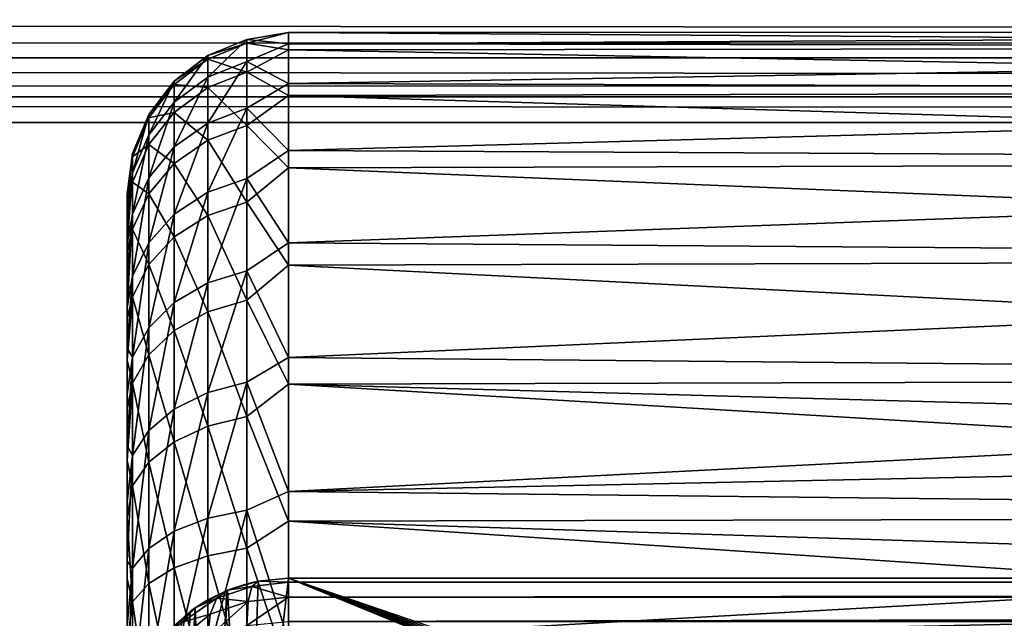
# Model space of a CAD drawing. Header units: millimetres. Extents: x -43.6 to 43.6, y -43.6 to 43.6.
# Tile 295 of 350: x -9.2 to -7.6, y 36.1 to 37. Entities that reach past the tile are written whole.
import ezdxf

# ---------------------------------------------------------------- set-up
doc = ezdxf.new("R2010")
doc.units = ezdxf.units.MM
doc.header["$LTSCALE"] = 65.185185
for name, color, linetype in [('213', 7, 'CONTINUOUS'), ('215', 7, 'CONTINUOUS'), ('305', 7, 'CONTINUOUS'), ('358', 7, 'CONTINUOUS'), ('361', 7, 'CONTINUOUS'), ('42', 7, 'CONTINUOUS'), ('46', 7, 'CONTINUOUS'), ('54', 7, 'CONTINUOUS'), ('59', 7, 'CONTINUOUS'), ('79', 7, 'CONTINUOUS')]:
    doc.layers.add(name, color=color, linetype=linetype)

msp = doc.modelspace()

# ---------------------------------------------------------------- linework, layer by layer
at = {"layer": '213', "linetype": 'CONTINUOUS'}
for points in [[(-8.8147, 36.1455, 4.2488), (-8.8147, 35.604, -11.2574), (-8.8446, 36.1354, 4.2491), (-8.8147, 36.1455, 4.2488)], [(-8.75, 36.154, 4.2485), (-8.75, 35.6125, -11.2577), (-8.8147, 35.604, -11.2574), (-8.75, 36.154, 4.2485)], [(-8.75, 36.154, 4.2485), (-8.8147, 35.604, -11.2574), (-8.797, 36.1495, 4.2486), (-8.75, 36.154, 4.2485)], [(-8.797, 36.1495, 4.2486), (-8.8147, 35.604, -11.2574), (-8.8147, 36.1455, 4.2488), (-8.797, 36.1495, 4.2486)], [(-8.8147, 35.604, -11.2574), (-8.8751, 35.579, -11.2565), (-8.8446, 36.1354, 4.2491), (-8.8147, 35.604, -11.2574)], [(-8.8446, 36.1354, 4.2491), (-8.8751, 35.579, -11.2565), (-8.8456, 36.135, 4.2491), (-8.8446, 36.1354, 4.2491)], [(-8.8456, 36.135, 4.2491), (-8.8751, 35.579, -11.2565), (-8.875, 36.1205, 4.2497), (-8.8456, 36.135, 4.2491)], [(-8.875, 36.1205, 4.2497), (-8.8751, 35.579, -11.2565), (-8.8947, 36.1079, 4.2501), (-8.875, 36.1205, 4.2497)], [(-8.8751, 35.579, -11.2565), (-8.9269, 35.5392, -11.2552), (-8.8947, 36.1079, 4.2501), (-8.8751, 35.579, -11.2565)], [(-8.8947, 36.1079, 4.2501), (-8.9269, 35.5392, -11.2552), (-8.9022, 36.1024, 4.2503), (-8.8947, 36.1079, 4.2501)], [(-8.9022, 36.1024, 4.2503), (-8.9269, 35.5392, -11.2552), (-8.9268, 36.0808, 4.251), (-8.9022, 36.1024, 4.2503)]]:
    msp.add_3dface(points, dxfattribs=at)
at = {"layer": '215', "linetype": 'CONTINUOUS'}
for points in [[(-8.75, 36.9821, -12.7477), (-8.75, 36.9998, -13.0055), (-8.8147, 36.9889, -12.8911), (-8.75, 36.9821, -12.7477)], [(-8.75, 36.9998, -13.0055), (-8.75, 36.9729, -13.2626), (-8.8147, 36.9834, -13.1338), (-8.75, 36.9998, -13.0055)], [(-8.75, 36.9998, -13.0055), (-8.8147, 36.9834, -13.1338), (-8.8147, 36.9889, -12.8911), (-8.75, 36.9998, -13.0055)], [(-8.8751, 36.964, -12.8925), (-8.8751, 36.9306, -12.6562), (-8.8147, 36.9889, -12.8911), (-8.8751, 36.964, -12.8925)], [(-8.8147, 36.9834, -13.1338), (-8.8751, 36.964, -12.8925), (-8.8147, 36.9889, -12.8911), (-8.8147, 36.9834, -13.1338)], [(-8.8147, 36.9889, -12.8911), (-8.8751, 36.9306, -12.6562), (-8.8147, 36.955, -12.6507), (-8.8147, 36.9889, -12.8911)], [(-8.8751, 36.9585, -13.1312), (-8.8751, 36.964, -12.8925), (-8.8147, 36.9834, -13.1338), (-8.8751, 36.9585, -13.1312)], [(-8.8147, 36.9385, -13.3724), (-8.8751, 36.9585, -13.1312), (-8.8147, 36.9834, -13.1338), (-8.8147, 36.9385, -13.3724)], [(-8.75, 36.9821, -12.7477), (-8.8147, 36.9889, -12.8911), (-8.8147, 36.955, -12.6507), (-8.75, 36.9821, -12.7477)], [(-8.75, 36.9729, -13.2626), (-8.8147, 36.9385, -13.3724), (-8.8147, 36.9834, -13.1338), (-8.75, 36.9729, -13.2626)], [(-8.75, 36.9205, -12.4966), (-8.75, 36.9821, -12.7477), (-8.8147, 36.955, -12.6507), (-8.75, 36.9205, -12.4966)], [(-8.75, 36.9729, -13.2626), (-8.75, 36.9022, -13.5112), (-8.8147, 36.9385, -13.3724), (-8.75, 36.9729, -13.2626)], [(-8.9269, 36.9242, -12.8949), (-8.9269, 36.8918, -12.6649), (-8.8751, 36.964, -12.8925), (-8.9269, 36.9242, -12.8949)], [(-8.8751, 36.9585, -13.1312), (-8.9269, 36.9242, -12.8949), (-8.8751, 36.964, -12.8925), (-8.8751, 36.9585, -13.1312)], [(-8.8751, 36.964, -12.8925), (-8.9269, 36.8918, -12.6649), (-8.8751, 36.9306, -12.6562), (-8.8751, 36.964, -12.8925)], [(-8.9269, 36.9189, -13.127), (-8.9269, 36.9242, -12.8949), (-8.8751, 36.9585, -13.1312), (-8.9269, 36.9189, -13.127)], [(-8.8751, 36.9144, -13.3658), (-8.9269, 36.9189, -13.127), (-8.8751, 36.9585, -13.1312), (-8.8751, 36.9144, -13.3658)], [(-8.8751, 36.9144, -13.3658), (-8.8751, 36.9585, -13.1312), (-8.8147, 36.9385, -13.3724), (-8.8751, 36.9144, -13.3658)], [(-8.8751, 36.9306, -12.6562), (-8.8751, 36.8594, -12.4284), (-8.8147, 36.955, -12.6507), (-8.8751, 36.9306, -12.6562)], [(-8.8147, 36.955, -12.6507), (-8.8751, 36.8594, -12.4284), (-8.8147, 36.8825, -12.419), (-8.8147, 36.955, -12.6507)], [(-8.75, 36.9205, -12.4966), (-8.8147, 36.955, -12.6507), (-8.8147, 36.8825, -12.419), (-8.75, 36.9205, -12.4966)], [(-8.8147, 36.8556, -13.6005), (-8.8751, 36.9144, -13.3658), (-8.8147, 36.9385, -13.3724), (-8.8147, 36.8556, -13.6005)], [(-8.75, 36.9022, -13.5112), (-8.8147, 36.8556, -13.6005), (-8.8147, 36.9385, -13.3724), (-8.75, 36.9022, -13.5112)], [(-8.9666, 36.8725, -12.8979), (-8.9666, 36.8412, -12.6763), (-8.9269, 36.9242, -12.8949), (-8.9666, 36.8725, -12.8979)], [(-8.9269, 36.9189, -13.127), (-8.9666, 36.8725, -12.8979), (-8.9269, 36.9242, -12.8949), (-8.9269, 36.9189, -13.127)], [(-8.9269, 36.9242, -12.8949), (-8.9666, 36.8412, -12.6763), (-8.9269, 36.8918, -12.6649), (-8.9269, 36.9242, -12.8949)], [(-8.9666, 36.8674, -13.1216), (-8.9666, 36.8725, -12.8979), (-8.9269, 36.9189, -13.127), (-8.9666, 36.8674, -13.1216)], [(-8.9269, 36.876, -13.3552), (-8.9666, 36.8674, -13.1216), (-8.9269, 36.9189, -13.127), (-8.9269, 36.876, -13.3552)], [(-8.9269, 36.8918, -12.6649), (-8.9269, 36.8225, -12.4433), (-8.8751, 36.9306, -12.6562), (-8.9269, 36.8918, -12.6649)], [(-8.8751, 36.9306, -12.6562), (-8.9269, 36.8225, -12.4433), (-8.8751, 36.8594, -12.4284), (-8.8751, 36.9306, -12.6562)], [(-8.9269, 36.876, -13.3552), (-8.9269, 36.9189, -13.127), (-8.8751, 36.9144, -13.3658), (-8.9269, 36.876, -13.3552)], [(-8.75, 36.8167, -12.2599), (-8.75, 36.9205, -12.4966), (-8.8147, 36.8825, -12.419), (-8.75, 36.8167, -12.2599)], [(-8.8751, 36.8329, -13.5901), (-8.9269, 36.876, -13.3552), (-8.8751, 36.9144, -13.3658), (-8.8751, 36.8329, -13.5901)], [(-8.8751, 36.8329, -13.5901), (-8.8751, 36.9144, -13.3658), (-8.8147, 36.8556, -13.6005), (-8.8751, 36.8329, -13.5901)], [(-8.9666, 36.8412, -12.6763), (-8.9666, 36.7744, -12.4627), (-8.9269, 36.8918, -12.6649), (-8.9666, 36.8412, -12.6763)], [(-8.9269, 36.8918, -12.6649), (-8.9666, 36.7744, -12.4627), (-8.9269, 36.8225, -12.4433), (-8.9269, 36.8918, -12.6649)], [(-8.75, 36.9022, -13.5112), (-8.75, 36.7899, -13.7441), (-8.8147, 36.8556, -13.6005), (-8.75, 36.9022, -13.5112)], [(-8.9666, 36.826, -13.3416), (-8.9666, 36.8674, -13.1216), (-8.9269, 36.876, -13.3552), (-8.9666, 36.826, -13.3416)], [(-8.9269, 36.7967, -13.5735), (-8.9666, 36.826, -13.3416), (-8.9269, 36.876, -13.3552), (-8.9269, 36.7967, -13.5735)], [(-8.9269, 36.7967, -13.5735), (-8.9269, 36.876, -13.3552), (-8.8751, 36.8329, -13.5901), (-8.9269, 36.7967, -13.5735)], [(-8.8751, 36.8594, -12.4284), (-8.8751, 36.7521, -12.2151), (-8.8147, 36.8825, -12.419), (-8.8751, 36.8594, -12.4284)], [(-8.8147, 36.8825, -12.419), (-8.8751, 36.7521, -12.2151), (-8.8147, 36.7735, -12.2021), (-8.8147, 36.8825, -12.419)], [(-8.75, 36.8167, -12.2599), (-8.8147, 36.8825, -12.419), (-8.8147, 36.7735, -12.2021), (-8.75, 36.8167, -12.2599)], [(-8.9915, 36.8122, -12.9014), (-8.9915, 36.7823, -12.6896), (-8.9666, 36.8725, -12.8979), (-8.9915, 36.8122, -12.9014)], [(-8.9666, 36.8674, -13.1216), (-8.9915, 36.8122, -12.9014), (-8.9666, 36.8725, -12.8979), (-8.9666, 36.8674, -13.1216)], [(-8.9666, 36.8725, -12.8979), (-8.9915, 36.7823, -12.6896), (-8.9666, 36.8412, -12.6763), (-8.9666, 36.8725, -12.8979)], [(-8.9915, 36.8073, -13.1153), (-8.9915, 36.8122, -12.9014), (-8.9666, 36.8674, -13.1216), (-8.9915, 36.8073, -13.1153)], [(-8.9666, 36.826, -13.3416), (-8.9915, 36.8073, -13.1153), (-8.9666, 36.8674, -13.1216), (-8.9666, 36.826, -13.3416)], [(-8.9269, 36.8225, -12.4433), (-8.9269, 36.7181, -12.2358), (-8.8751, 36.8594, -12.4284), (-8.9269, 36.8225, -12.4433)], [(-8.8751, 36.8594, -12.4284), (-8.9269, 36.7181, -12.2358), (-8.8751, 36.7521, -12.2151), (-8.8751, 36.8594, -12.4284)], [(-8.8147, 36.7367, -13.8122), (-8.8751, 36.8329, -13.5901), (-8.8147, 36.8556, -13.6005), (-8.8147, 36.7367, -13.8122)], [(-8.75, 36.7899, -13.7441), (-8.8147, 36.7367, -13.8122), (-8.8147, 36.8556, -13.6005), (-8.75, 36.7899, -13.7441)], [(-8.9915, 36.7823, -12.6896), (-8.9915, 36.7184, -12.4854), (-8.9666, 36.8412, -12.6763), (-8.9915, 36.7823, -12.6896)], [(-8.9666, 36.8412, -12.6763), (-8.9915, 36.7184, -12.4854), (-8.9666, 36.7744, -12.4627), (-8.9666, 36.8412, -12.6763)], [(-8.8751, 36.716, -13.7982), (-8.9269, 36.7967, -13.5735), (-8.8751, 36.8329, -13.5901), (-8.8751, 36.716, -13.7982)], [(-8.8751, 36.716, -13.7982), (-8.8751, 36.8329, -13.5901), (-8.8147, 36.7367, -13.8122), (-8.8751, 36.716, -13.7982)], [(-9, 36.7499, -12.9943), (-9, 36.7461, -12.8798), (-8.9915, 36.8122, -12.9014), (-9, 36.7499, -12.9943)], [(-8.9915, 36.8073, -13.1153), (-9, 36.7499, -12.9943), (-8.9915, 36.8122, -12.9014), (-8.9915, 36.8073, -13.1153)], [(-9, 36.7461, -12.8798), (-9, 36.7318, -12.7662), (-8.9915, 36.8122, -12.9014), (-9, 36.7461, -12.8798)], [(-8.9915, 36.8122, -12.9014), (-9, 36.7318, -12.7662), (-8.9915, 36.7823, -12.6896), (-8.9915, 36.8122, -12.9014)], [(-8.9915, 36.7678, -13.3256), (-8.9915, 36.8073, -13.1153), (-8.9666, 36.826, -13.3416), (-8.9915, 36.7678, -13.3256)], [(-8.9666, 36.7496, -13.5519), (-8.9915, 36.7678, -13.3256), (-8.9666, 36.826, -13.3416), (-8.9666, 36.7496, -13.5519)], [(-8.9666, 36.7496, -13.5519), (-8.9666, 36.826, -13.3416), (-8.9269, 36.7967, -13.5735), (-8.9666, 36.7496, -13.5519)], [(-8.9666, 36.7744, -12.4627), (-8.9666, 36.6739, -12.2628), (-8.9269, 36.8225, -12.4433), (-8.9666, 36.7744, -12.4627)], [(-8.9269, 36.8225, -12.4433), (-8.9666, 36.6739, -12.2628), (-8.9269, 36.7181, -12.2358), (-8.9269, 36.8225, -12.4433)], [(-8.75, 36.6738, -12.0446), (-8.75, 36.8167, -12.2599), (-8.8147, 36.7735, -12.2021), (-8.75, 36.6738, -12.0446)], [(-9, 36.7432, -13.1086), (-9, 36.7499, -12.9943), (-8.9915, 36.8073, -13.1153), (-9, 36.7432, -13.1086)], [(-8.9915, 36.7678, -13.3256), (-9, 36.7432, -13.1086), (-8.9915, 36.8073, -13.1153), (-8.9915, 36.7678, -13.3256)], [(-9, 36.7318, -12.7662), (-9, 36.7072, -12.6543), (-8.9915, 36.7823, -12.6896), (-9, 36.7318, -12.7662)], [(-9, 36.7072, -12.6543), (-9, 36.6725, -12.5452), (-8.9915, 36.7823, -12.6896), (-9, 36.7072, -12.6543)], [(-8.9915, 36.7823, -12.6896), (-9, 36.6725, -12.5452), (-8.9915, 36.7184, -12.4854), (-8.9915, 36.7823, -12.6896)], [(-8.9269, 36.683, -13.776), (-8.9666, 36.7496, -13.5519), (-8.9269, 36.7967, -13.5735), (-8.9269, 36.683, -13.776)], [(-8.9269, 36.683, -13.776), (-8.9269, 36.7967, -13.5735), (-8.8751, 36.716, -13.7982), (-8.9269, 36.683, -13.776)], [(-8.75, 36.7899, -13.7441), (-8.75, 36.6394, -13.9542), (-8.8147, 36.7367, -13.8122), (-8.75, 36.7899, -13.7441)], [(-9, 36.6987, -13.3331), (-9, 36.7261, -13.2219), (-8.9915, 36.7678, -13.3256), (-9, 36.6987, -13.3331)], [(-8.9915, 36.6947, -13.5267), (-9, 36.6987, -13.3331), (-8.9915, 36.7678, -13.3256), (-8.9915, 36.6947, -13.5267)], [(-9, 36.7261, -13.2219), (-9, 36.7432, -13.1086), (-8.9915, 36.7678, -13.3256), (-9, 36.7261, -13.2219)], [(-8.9915, 36.7184, -12.4854), (-8.9915, 36.6223, -12.2943), (-8.9666, 36.7744, -12.4627), (-8.9915, 36.7184, -12.4854)], [(-8.9666, 36.7744, -12.4627), (-8.9915, 36.6223, -12.2943), (-8.9666, 36.6739, -12.2628), (-8.9666, 36.7744, -12.4627)], [(-8.9915, 36.6947, -13.5267), (-8.9915, 36.7678, -13.3256), (-8.9666, 36.7496, -13.5519), (-8.9915, 36.6947, -13.5267)], [(-8.8751, 36.7521, -12.2151), (-8.8751, 36.6117, -12.0221), (-8.8147, 36.7735, -12.2021), (-8.8751, 36.7521, -12.2151)], [(-8.8147, 36.7735, -12.2021), (-8.8751, 36.6117, -12.0221), (-8.8147, 36.6306, -12.0058), (-8.8147, 36.7735, -12.2021)], [(-8.75, 36.6738, -12.0446), (-8.8147, 36.7735, -12.2021), (-8.8147, 36.6306, -12.0058), (-8.75, 36.6738, -12.0446)], [(-8.9269, 36.7181, -12.2358), (-8.9269, 36.5815, -12.0481), (-8.8751, 36.7521, -12.2151), (-8.9269, 36.7181, -12.2358)], [(-8.8751, 36.7521, -12.2151), (-8.9269, 36.5815, -12.0481), (-8.8751, 36.6117, -12.0221), (-8.8751, 36.7521, -12.2151)], [(-8.9666, 36.64, -13.747), (-8.9915, 36.6947, -13.5267), (-8.9666, 36.7496, -13.5519), (-8.9666, 36.64, -13.747)], [(-8.9666, 36.64, -13.747), (-8.9666, 36.7496, -13.5519), (-8.9269, 36.683, -13.776), (-8.9666, 36.64, -13.747)], [(-8.8147, 36.5851, -14.0018), (-8.8751, 36.716, -13.7982), (-8.8147, 36.7367, -13.8122), (-8.8147, 36.5851, -14.0018)], [(-8.75, 36.6394, -13.9542), (-8.8147, 36.5851, -14.0018), (-8.8147, 36.7367, -13.8122), (-8.75, 36.6394, -13.9542)], [(-9, 36.6725, -12.5452), (-9, 36.6279, -12.4397), (-8.9915, 36.7184, -12.4854), (-9, 36.6725, -12.5452)], [(-9, 36.6279, -12.4397), (-9, 36.5738, -12.3387), (-8.9915, 36.7184, -12.4854), (-9, 36.6279, -12.4397)], [(-8.9915, 36.7184, -12.4854), (-9, 36.5738, -12.3387), (-8.9915, 36.6223, -12.2943), (-8.9915, 36.7184, -12.4854)], [(-8.9666, 36.6739, -12.2628), (-8.9666, 36.5422, -12.0819), (-8.9269, 36.7181, -12.2358), (-8.9666, 36.6739, -12.2628)], [(-8.9269, 36.7181, -12.2358), (-8.9666, 36.5422, -12.0819), (-8.9269, 36.5815, -12.0481), (-8.9269, 36.7181, -12.2358)], [(-8.8751, 36.5669, -13.9846), (-8.9269, 36.683, -13.776), (-8.8751, 36.716, -13.7982), (-8.8751, 36.5669, -13.9846)], [(-8.8751, 36.5669, -13.9846), (-8.8751, 36.716, -13.7982), (-8.8147, 36.5851, -14.0018), (-8.8751, 36.5669, -13.9846)], [(-9, 36.6612, -13.4413), (-9, 36.6987, -13.3331), (-8.9915, 36.6947, -13.5267), (-9, 36.6612, -13.4413)], [(-9, 36.6139, -13.5457), (-9, 36.6612, -13.4413), (-8.9915, 36.6947, -13.5267), (-9, 36.6139, -13.5457)], [(-8.9915, 36.5899, -13.7132), (-9, 36.6139, -13.5457), (-8.9915, 36.6947, -13.5267), (-8.9915, 36.5899, -13.7132)], [(-8.9915, 36.5899, -13.7132), (-8.9915, 36.6947, -13.5267), (-8.9666, 36.64, -13.747), (-8.9915, 36.5899, -13.7132)], [(-8.9269, 36.538, -13.9573), (-8.9666, 36.64, -13.747), (-8.9269, 36.683, -13.776), (-8.9269, 36.538, -13.9573)], [(-8.9269, 36.538, -13.9573), (-8.9269, 36.683, -13.776), (-8.8751, 36.5669, -13.9846), (-8.9269, 36.538, -13.9573)], [(-8.9915, 36.6223, -12.2943), (-8.9915, 36.4964, -12.1213), (-8.9666, 36.6739, -12.2628), (-8.9915, 36.6223, -12.2943)], [(-8.9666, 36.6739, -12.2628), (-8.9915, 36.4964, -12.1213), (-8.9666, 36.5422, -12.0819), (-8.9666, 36.6739, -12.2628)], [(-8.75, 36.496, -11.8569), (-8.75, 36.6738, -12.0446), (-8.8147, 36.6306, -12.0058), (-8.75, 36.496, -11.8569)], [(-8.9666, 36.5002, -13.9217), (-8.9915, 36.5899, -13.7132), (-8.9666, 36.64, -13.747), (-8.9666, 36.5002, -13.9217)], [(-8.9666, 36.5002, -13.9217), (-8.9666, 36.64, -13.747), (-8.9269, 36.538, -13.9573), (-8.9666, 36.5002, -13.9217)], [(-8.8751, 36.6117, -12.0221), (-8.8751, 36.4418, -11.8544), (-8.8147, 36.6306, -12.0058), (-8.8751, 36.6117, -12.0221)], [(-8.8147, 36.6306, -12.0058), (-8.8751, 36.4418, -11.8544), (-8.8147, 36.4579, -11.8353), (-8.8147, 36.6306, -12.0058)], [(-8.75, 36.6394, -13.9542), (-8.75, 36.455, -14.1353), (-8.8147, 36.5851, -14.0018), (-8.75, 36.6394, -13.9542)], [(-8.75, 36.496, -11.8569), (-8.8147, 36.6306, -12.0058), (-8.8147, 36.4579, -11.8353), (-8.75, 36.496, -11.8569)], [(-9, 36.5738, -12.3387), (-9, 36.5107, -12.2431), (-8.9915, 36.6223, -12.2943), (-9, 36.5738, -12.3387)], [(-8.9915, 36.6223, -12.2943), (-9, 36.5107, -12.2431), (-8.9915, 36.4964, -12.1213), (-8.9915, 36.6223, -12.2943)], [(-9, 36.5573, -13.6453), (-9, 36.6139, -13.5457), (-8.9915, 36.5899, -13.7132), (-9, 36.5573, -13.6453)], [(-8.9269, 36.5815, -12.0481), (-8.9269, 36.4162, -11.8849), (-8.8751, 36.6117, -12.0221), (-8.9269, 36.5815, -12.0481)], [(-8.8751, 36.6117, -12.0221), (-8.9269, 36.4162, -11.8849), (-8.8751, 36.4418, -11.8544), (-8.8751, 36.6117, -12.0221)], [(-9, 36.4919, -13.7392), (-9, 36.5573, -13.6453), (-8.9915, 36.5899, -13.7132), (-9, 36.4919, -13.7392)], [(-8.9915, 36.4563, -13.8803), (-9, 36.4919, -13.7392), (-8.9915, 36.5899, -13.7132), (-8.9915, 36.4563, -13.8803)], [(-8.9915, 36.4563, -13.8803), (-8.9915, 36.5899, -13.7132), (-8.9666, 36.5002, -13.9217), (-8.9915, 36.4563, -13.8803)], [(-8.8147, 36.4047, -14.1643), (-8.8751, 36.5669, -13.9846), (-8.8147, 36.5851, -14.0018), (-8.8147, 36.4047, -14.1643)], [(-8.75, 36.455, -14.1353), (-8.8147, 36.4047, -14.1643), (-8.8147, 36.5851, -14.0018), (-8.75, 36.455, -14.1353)], [(-8.9666, 36.5422, -12.0819), (-8.9666, 36.3829, -11.9247), (-8.9269, 36.5815, -12.0481), (-8.9666, 36.5422, -12.0819)], [(-8.9269, 36.5815, -12.0481), (-8.9666, 36.3829, -11.9247), (-8.9269, 36.4162, -11.8849), (-8.9269, 36.5815, -12.0481)], [(-8.8751, 36.3896, -14.1444), (-8.9269, 36.538, -13.9573), (-8.8751, 36.5669, -13.9846), (-8.8751, 36.3896, -14.1444)], [(-8.8751, 36.3896, -14.1444), (-8.8751, 36.5669, -13.9846), (-8.8147, 36.4047, -14.1643), (-8.8751, 36.3896, -14.1444)], [(-8.9915, 36.4964, -12.1213), (-8.9915, 36.3442, -11.971), (-8.9666, 36.5422, -12.0819), (-8.9915, 36.4964, -12.1213)], [(-8.9666, 36.5422, -12.0819), (-8.9915, 36.3442, -11.971), (-8.9666, 36.3829, -11.9247), (-8.9666, 36.5422, -12.0819)], [(-8.9269, 36.3654, -14.1127), (-8.9666, 36.5002, -13.9217), (-8.9269, 36.538, -13.9573), (-8.9269, 36.3654, -14.1127)], [(-8.9269, 36.3654, -14.1127), (-8.9269, 36.538, -13.9573), (-8.8751, 36.3896, -14.1444), (-8.9269, 36.3654, -14.1127)], [(-9, 36.5107, -12.2431), (-9, 36.4392, -12.1536), (-8.9915, 36.4964, -12.1213), (-9, 36.5107, -12.2431)], [(-9, 36.4392, -12.1536), (-9, 36.3597, -12.0711), (-8.9915, 36.4964, -12.1213), (-9, 36.4392, -12.1536)], [(-8.9915, 36.4964, -12.1213), (-9, 36.3597, -12.0711), (-8.9915, 36.3442, -11.971), (-8.9915, 36.4964, -12.1213)], [(-9, 36.4181, -13.8268), (-9, 36.4919, -13.7392), (-8.9915, 36.4563, -13.8803), (-9, 36.4181, -13.8268)], [(-8.9666, 36.334, -14.0715), (-8.9915, 36.4563, -13.8803), (-8.9666, 36.5002, -13.9217), (-8.9666, 36.334, -14.0715)], [(-8.9666, 36.334, -14.0715), (-8.9666, 36.5002, -13.9217), (-8.9269, 36.3654, -14.1127), (-8.9666, 36.334, -14.0715)], [(-8.75, 36.2886, -11.7026), (-8.75, 36.496, -11.8569), (-8.8147, 36.4579, -11.8353), (-8.75, 36.2886, -11.7026)], [(-9, 36.3366, -13.9073), (-9, 36.4181, -13.8268), (-8.9915, 36.4563, -13.8803), (-9, 36.3366, -13.9073)], [(-8.9915, 36.2974, -14.0235), (-9, 36.3366, -13.9073), (-8.9915, 36.4563, -13.8803), (-8.9915, 36.2974, -14.0235)], [(-8.9915, 36.2974, -14.0235), (-8.9915, 36.4563, -13.8803), (-8.9666, 36.334, -14.0715), (-8.9915, 36.2974, -14.0235)], [(-8.8751, 36.4418, -11.8544), (-8.8751, 36.247, -11.7165), (-8.8147, 36.4579, -11.8353), (-8.8751, 36.4418, -11.8544)], [(-8.8147, 36.4579, -11.8353), (-8.8751, 36.247, -11.7165), (-8.8147, 36.2597, -11.695), (-8.8147, 36.4579, -11.8353)], [(-8.75, 36.2886, -11.7026), (-8.8147, 36.4579, -11.8353), (-8.8147, 36.2597, -11.695), (-8.75, 36.2886, -11.7026)], [(-8.75, 36.455, -14.1353), (-8.75, 36.2422, -14.282), (-8.8147, 36.4047, -14.1643), (-8.75, 36.455, -14.1353)], [(-8.9269, 36.4162, -11.8849), (-8.9269, 36.2267, -11.7508), (-8.8751, 36.4418, -11.8544), (-8.9269, 36.4162, -11.8849)], [(-8.8751, 36.4418, -11.8544), (-8.9269, 36.2267, -11.7508), (-8.8751, 36.247, -11.7165), (-8.8751, 36.4418, -11.8544)], [(-8.9666, 36.3829, -11.9247), (-8.9666, 36.2003, -11.7954), (-8.9269, 36.4162, -11.8849), (-8.9666, 36.3829, -11.9247)], [(-8.9269, 36.4162, -11.8849), (-8.9666, 36.2003, -11.7954), (-8.9269, 36.2267, -11.7508), (-8.9269, 36.4162, -11.8849)], [(-8.8147, 36.2004, -14.2953), (-8.8751, 36.3896, -14.1444), (-8.8147, 36.4047, -14.1643), (-8.8147, 36.2004, -14.2953)], [(-8.75, 36.2422, -14.282), (-8.8147, 36.2004, -14.2953), (-8.8147, 36.4047, -14.1643), (-8.75, 36.2422, -14.282)], [(-8.8751, 36.1887, -14.2732), (-8.9269, 36.3654, -14.1127), (-8.8751, 36.3896, -14.1444), (-8.8751, 36.1887, -14.2732)], [(-8.8751, 36.1887, -14.2732), (-8.8751, 36.3896, -14.1444), (-8.8147, 36.2004, -14.2953), (-8.8751, 36.1887, -14.2732)], [(-8.9915, 36.3442, -11.971), (-8.9915, 36.1695, -11.8474), (-8.9666, 36.3829, -11.9247), (-8.9915, 36.3442, -11.971)], [(-8.9666, 36.3829, -11.9247), (-8.9915, 36.1695, -11.8474), (-8.9666, 36.2003, -11.7954), (-8.9666, 36.3829, -11.9247)], [(-9, 36.3597, -12.0711), (-9, 36.2731, -11.9962), (-8.9915, 36.3442, -11.971), (-9, 36.3597, -12.0711)], [(-8.9269, 36.17, -14.2381), (-8.9666, 36.334, -14.0715), (-8.9269, 36.3654, -14.1127), (-8.9269, 36.17, -14.2381)], [(-8.9269, 36.17, -14.2381), (-8.9269, 36.3654, -14.1127), (-8.8751, 36.1887, -14.2732), (-8.9269, 36.17, -14.2381)], [(-9, 36.2731, -11.9962), (-9, 36.1799, -11.9296), (-8.9915, 36.3442, -11.971), (-9, 36.2731, -11.9962)], [(-8.9915, 36.3442, -11.971), (-9, 36.1799, -11.9296), (-8.9915, 36.1695, -11.8474), (-8.9915, 36.3442, -11.971)], [(-9, 36.248, -13.98), (-9, 36.3366, -13.9073), (-8.9915, 36.2974, -14.0235), (-9, 36.248, -13.98)], [(-8.9666, 36.1456, -14.1923), (-8.9915, 36.2974, -14.0235), (-8.9666, 36.334, -14.0715), (-8.9666, 36.1456, -14.1923)], [(-8.9666, 36.1456, -14.1923), (-8.9666, 36.334, -14.0715), (-8.9269, 36.17, -14.2381), (-8.9666, 36.1456, -14.1923)], [(-8.9915, 36.1173, -14.139), (-9, 36.248, -13.98), (-8.9915, 36.2974, -14.0235), (-8.9915, 36.1173, -14.139)], [(-8.9915, 36.1173, -14.139), (-8.9915, 36.2974, -14.0235), (-8.9666, 36.1456, -14.1923), (-8.9915, 36.1173, -14.139)], [(-8.75, 36.0579, -11.5861), (-8.75, 36.2886, -11.7026), (-8.8147, 36.2597, -11.695), (-8.75, 36.0579, -11.5861)], [(-9, 36.1532, -14.0443), (-9, 36.248, -13.98), (-8.9915, 36.1173, -14.139), (-9, 36.1532, -14.0443)], [(-8.8751, 36.247, -11.7165), (-8.8751, 36.0323, -11.6121), (-8.8147, 36.2597, -11.695), (-8.8751, 36.247, -11.7165)], [(-8.8147, 36.2597, -11.695), (-8.8751, 36.0323, -11.6121), (-8.8147, 36.0414, -11.5888), (-8.8147, 36.2597, -11.695)], [(-8.75, 36.0579, -11.5861), (-8.8147, 36.2597, -11.695), (-8.8147, 36.0414, -11.5888), (-8.75, 36.0579, -11.5861)], [(-8.9269, 36.2267, -11.7508), (-8.9269, 36.0179, -11.6492), (-8.8751, 36.247, -11.7165), (-8.9269, 36.2267, -11.7508)], [(-8.8751, 36.247, -11.7165), (-8.9269, 36.0179, -11.6492), (-8.8751, 36.0323, -11.6121), (-8.8751, 36.247, -11.7165)], [(-8.75, 36.2422, -14.282), (-8.75, 36.0074, -14.3901), (-8.8147, 36.2004, -14.2953), (-8.75, 36.2422, -14.282)], [(-8.9666, 36.2003, -11.7954), (-8.9666, 35.9991, -11.6975), (-8.9269, 36.2267, -11.7508), (-8.9666, 36.2003, -11.7954)], [(-8.9269, 36.2267, -11.7508), (-8.9666, 35.9991, -11.6975), (-8.9269, 36.0179, -11.6492), (-8.9269, 36.2267, -11.7508)], [(-8.9915, 36.1695, -11.8474), (-8.9915, 35.9772, -11.7537), (-8.9666, 36.2003, -11.7954), (-8.9915, 36.1695, -11.8474)], [(-8.9666, 36.2003, -11.7954), (-8.9915, 35.9772, -11.7537), (-8.9666, 35.9991, -11.6975), (-8.9666, 36.2003, -11.7954)], [(-8.8751, 35.9695, -14.3678), (-8.9269, 36.17, -14.2381), (-8.8751, 36.1887, -14.2732), (-8.8751, 35.9695, -14.3678)], [(-8.8147, 35.9775, -14.3915), (-8.8751, 36.1887, -14.2732), (-8.8147, 36.2004, -14.2953), (-8.8147, 35.9775, -14.3915)], [(-8.8751, 35.9695, -14.3678), (-8.8751, 36.1887, -14.2732), (-8.8147, 35.9775, -14.3915), (-8.8751, 35.9695, -14.3678)], [(-8.75, 36.0074, -14.3901), (-8.8147, 35.9775, -14.3915), (-8.8147, 36.2004, -14.2953), (-8.75, 36.0074, -14.3901)], [(-9, 36.1799, -11.9296), (-9, 36.081, -11.8718), (-8.9915, 36.1695, -11.8474), (-9, 36.1799, -11.9296)], [(-9, 36.081, -11.8718), (-9, 35.9773, -11.8232), (-8.9915, 36.1695, -11.8474), (-9, 36.081, -11.8718)], [(-8.9915, 36.1695, -11.8474), (-9, 35.9773, -11.8232), (-8.9915, 35.9772, -11.7537), (-8.9915, 36.1695, -11.8474)], [(-8.9269, 35.9568, -14.3301), (-8.9666, 36.1456, -14.1923), (-8.9269, 36.17, -14.2381), (-8.9269, 35.9568, -14.3301)], [(-8.9269, 35.9568, -14.3301), (-8.9269, 36.17, -14.2381), (-8.8751, 35.9695, -14.3678), (-8.9269, 35.9568, -14.3301)], [(-9, 36.0529, -14.0996), (-9, 36.1532, -14.0443), (-8.9915, 36.1173, -14.139), (-9, 36.0529, -14.0996)], [(-8.9666, 35.9402, -14.281), (-8.9915, 36.1173, -14.139), (-8.9666, 36.1456, -14.1923), (-8.9666, 35.9402, -14.281)], [(-8.9666, 35.9402, -14.281), (-8.9666, 36.1456, -14.1923), (-8.9269, 35.9568, -14.3301), (-8.9666, 35.9402, -14.281)], [(-8.9915, 35.9208, -14.2238), (-9, 36.0529, -14.0996), (-8.9915, 36.1173, -14.139), (-8.9915, 35.9208, -14.2238)], [(-8.9915, 35.9208, -14.2238), (-8.9915, 36.1173, -14.139), (-8.9666, 35.9402, -14.281), (-8.9915, 35.9208, -14.2238)]]:
    msp.add_3dface(points, dxfattribs=at)
at = {"layer": '305', "linetype": 'CONTINUOUS'}
for points in [[(-36.5706, 36.9978, 14.6831), (-36.5706, 37.0392, 14.7186), (36.5706, 36.9604, 14.6434), (-36.5706, 36.9978, 14.6831)], [(36.5706, 36.9604, 14.6434), (-36.5706, 37.0392, 14.7186), (36.5706, 37.0392, 14.7186), (36.5706, 36.9604, 14.6434)], [(-36.5706, 36.9604, 14.6434), (-36.5706, 36.9978, 14.6831), (36.5706, 36.9604, 14.6434), (-36.5706, 36.9604, 14.6434)], [(-36.5706, 36.9277, 14.5999), (-36.5706, 36.9604, 14.6434), (36.5706, 36.8999, 14.553), (-36.5706, 36.9277, 14.5999)], [(36.5706, 36.8999, 14.553), (-36.5706, 36.9604, 14.6434), (36.5706, 36.9604, 14.6434), (36.5706, 36.8999, 14.553)], [(-36.5706, 36.8999, 14.553), (-36.5706, 36.9277, 14.5999), (36.5706, 36.8999, 14.553), (-36.5706, 36.8999, 14.553)], [(36.5706, 36.8603, 14.4518), (-36.5706, 36.8603, 14.4518), (-36.5706, 36.8999, 14.553), (36.5706, 36.8603, 14.4518)], [(36.5706, 36.8603, 14.4518), (-36.5706, 36.8999, 14.553), (36.5706, 36.8999, 14.553), (36.5706, 36.8603, 14.4518)]]:
    msp.add_3dface(points, dxfattribs=at)
at = {"layer": '358', "linetype": 'CONTINUOUS'}
for points in [[(8.75, 36.154, 4.2485), (-8.75, 36.154, 4.2485), (-8.75, 36.1477, 4.3134), (8.75, 36.154, 4.2485)], [(8.75, 36.154, 4.2485), (-8.75, 36.1477, 4.3134), (8.75, 36.154, 4.2487), (8.75, 36.154, 4.2485)], [(8.75, 36.154, 4.2487), (-8.75, 36.1477, 4.3134), (8.75, 36.153, 4.2812), (8.75, 36.154, 4.2487)], [(8.75, 36.153, 4.2812), (-8.75, 36.1477, 4.3134), (8.75, 36.1477, 4.3135), (8.75, 36.153, 4.2812)], [(-8.75, 36.1477, 4.3134), (-8.75, 36.1249, 4.3746), (8.75, 36.1477, 4.3135), (-8.75, 36.1477, 4.3134)], [(8.75, 36.1477, 4.3135), (-8.75, 36.1249, 4.3746), (8.75, 36.1397, 4.3409), (8.75, 36.1477, 4.3135)], [(8.75, 36.1397, 4.3409), (-8.75, 36.1249, 4.3746), (8.75, 36.1383, 4.3448), (8.75, 36.1397, 4.3409)], [(8.75, 36.1383, 4.3448), (-8.75, 36.1249, 4.3746), (8.75, 36.1248, 4.3746), (8.75, 36.1383, 4.3448)], [(-8.75, 36.1249, 4.3746), (-8.75, 36.087, 4.4277), (8.75, 36.1248, 4.3746), (-8.75, 36.1249, 4.3746)], [(8.75, 36.1248, 4.3746), (-8.75, 36.087, 4.4277), (8.75, 36.1076, 4.4024), (8.75, 36.1248, 4.3746)], [(8.75, 36.1076, 4.4024), (-8.75, 36.087, 4.4277), (8.75, 36.0869, 4.4277), (8.75, 36.1076, 4.4024)]]:
    msp.add_3dface(points, dxfattribs=at)
at = {"layer": '361', "linetype": 'CONTINUOUS'}
for points in [[(-8.8066, 36.1413, 4.3123), (-8.8446, 36.1354, 4.2491), (-8.8612, 36.1229, 4.3047), (-8.8066, 36.1413, 4.3123)], [(-8.8126, 36.1179, 4.3707), (-8.8066, 36.1413, 4.3123), (-8.8612, 36.1229, 4.3047), (-8.8126, 36.1179, 4.3707)], [(-8.797, 36.1495, 4.2486), (-8.8147, 36.1455, 4.2488), (-8.8446, 36.1354, 4.2491), (-8.797, 36.1495, 4.2486)], [(-8.797, 36.1495, 4.2486), (-8.8446, 36.1354, 4.2491), (-8.8066, 36.1413, 4.3123), (-8.797, 36.1495, 4.2486)], [(-8.8126, 36.1179, 4.3707), (-8.75, 36.1249, 4.3746), (-8.8066, 36.1413, 4.3123), (-8.8126, 36.1179, 4.3707)], [(-8.75, 36.1477, 4.3134), (-8.797, 36.1495, 4.2486), (-8.8066, 36.1413, 4.3123), (-8.75, 36.1477, 4.3134)], [(-8.75, 36.1249, 4.3746), (-8.75, 36.1477, 4.3134), (-8.8066, 36.1413, 4.3123), (-8.75, 36.1249, 4.3746)], [(-8.75, 36.154, 4.2485), (-8.797, 36.1495, 4.2486), (-8.75, 36.1477, 4.3134), (-8.75, 36.154, 4.2485)], [(-8.8446, 36.1354, 4.2491), (-8.875, 36.1205, 4.2497), (-8.8947, 36.1079, 4.2501), (-8.8446, 36.1354, 4.2491)], [(-8.8446, 36.1354, 4.2491), (-8.8947, 36.1079, 4.2501), (-8.8612, 36.1229, 4.3047), (-8.8446, 36.1354, 4.2491)], [(-8.8446, 36.1354, 4.2491), (-8.8456, 36.135, 4.2491), (-8.875, 36.1205, 4.2497), (-8.8446, 36.1354, 4.2491)], [(-8.8947, 36.1079, 4.2501), (-8.915, 36.086, 4.3038), (-8.8612, 36.1229, 4.3047), (-8.8947, 36.1079, 4.2501)], [(-8.8612, 36.1229, 4.3047), (-8.915, 36.086, 4.3038), (-8.8715, 36.0981, 4.3576), (-8.8612, 36.1229, 4.3047)], [(-8.8147, 36.0807, 4.4219), (-8.8126, 36.1179, 4.3707), (-8.8751, 36.0624, 4.4048), (-8.8147, 36.0807, 4.4219)], [(-8.8126, 36.1179, 4.3707), (-8.8715, 36.0981, 4.3576), (-8.8751, 36.0624, 4.4048), (-8.8126, 36.1179, 4.3707)], [(-8.8126, 36.1179, 4.3707), (-8.8612, 36.1229, 4.3047), (-8.8715, 36.0981, 4.3576), (-8.8126, 36.1179, 4.3707)], [(-8.75, 36.087, 4.4277), (-8.75, 36.1249, 4.3746), (-8.8147, 36.0807, 4.4219), (-8.75, 36.087, 4.4277)], [(-8.8147, 36.0807, 4.4219), (-8.75, 36.1249, 4.3746), (-8.8126, 36.1179, 4.3707), (-8.8147, 36.0807, 4.4219)], [(-8.8947, 36.1079, 4.2501), (-8.9268, 36.0808, 4.251), (-8.9439, 36.0618, 4.2517), (-8.8947, 36.1079, 4.2501)], [(-8.8947, 36.1079, 4.2501), (-8.9439, 36.0618, 4.2517), (-8.915, 36.086, 4.3038), (-8.8947, 36.1079, 4.2501)], [(-8.8947, 36.1079, 4.2501), (-8.9022, 36.1024, 4.2503), (-8.9268, 36.0808, 4.251), (-8.8947, 36.1079, 4.2501)], [(-8.915, 36.086, 4.3038), (-8.9255, 36.0532, 4.3544), (-8.8715, 36.0981, 4.3576), (-8.915, 36.086, 4.3038)], [(-8.8715, 36.0981, 4.3576), (-8.9255, 36.0532, 4.3544), (-8.8751, 36.0624, 4.4048), (-8.8715, 36.0981, 4.3576)]]:
    msp.add_3dface(points, dxfattribs=at)
at = {"layer": '42', "color": 2, "linetype": 'CONTINUOUS'}
for points in [[(43.0172, 43.0172, 16.8215), (-43.0172, 43.0172, 16.8215), (35.1881, 35.8792, 16.8215), (43.0172, 43.0172, 16.8215)], [(35.1106, 35.8829, 16.8215), (-43.0172, 43.0172, 16.8215), (-35.1106, 35.8829, 16.8215), (35.1106, 35.8829, 16.8215)], [(-43.0172, 43.0172, 16.8215), (35.1106, 35.8829, 16.8215), (35.1881, 35.8792, 16.8215), (-43.0172, 43.0172, 16.8215)]]:
    msp.add_3dface(points, dxfattribs=at)
at = {"layer": '46', "linetype": 'CONTINUOUS'}
for points in [[(-9.0585, 34.2454, 4.7656), (-30.2102, 30.4998, -9.1088), (-36.5706, 36.8603, 14.4518), (-9.0585, 34.2454, 4.7656)], [(-8.9639, 34.261, 4.8235), (-9.0585, 34.2454, 4.7656), (-36.5706, 36.8603, 14.4518), (-8.9639, 34.261, 4.8235)], [(-8.8594, 34.2706, 4.8592), (-8.9639, 34.261, 4.8235), (-36.5706, 36.8603, 14.4518), (-8.8594, 34.2706, 4.8592)], [(36.5706, 36.8603, 14.4518), (-8.8594, 34.2706, 4.8592), (-36.5706, 36.8603, 14.4518), (36.5706, 36.8603, 14.4518)], [(-8.75, 34.2739, 4.8712), (-8.8594, 34.2706, 4.8592), (36.5706, 36.8603, 14.4518), (-8.75, 34.2739, 4.8712)], [(8.75, 34.2739, 4.8712), (-8.75, 34.2739, 4.8712), (36.5706, 36.8603, 14.4518), (8.75, 34.2739, 4.8712)]]:
    msp.add_3dface(points, dxfattribs=at)
at = {"layer": '54', "linetype": 'CONTINUOUS'}
for points in [[(-9, 36.7432, -13.1086), (-9, 26.2359, -11.8557), (-9, 36.7499, -12.9943), (-9, 36.7432, -13.1086)], [(-9, 36.7499, -12.9943), (-9, 26.2359, -11.8557), (-9, 36.7461, -12.8798), (-9, 36.7499, -12.9943)], [(-9, 36.7461, -12.8798), (-9, 26.2359, -11.8557), (-9, 36.7318, -12.7662), (-9, 36.7461, -12.8798)], [(-9, 36.7261, -13.2219), (-9, 26.2359, -11.8557), (-9, 36.7432, -13.1086), (-9, 36.7261, -13.2219)], [(-9, 36.7318, -12.7662), (-9, 26.2359, -11.8557), (-9, 36.7072, -12.6543), (-9, 36.7318, -12.7662)], [(-9, 36.6987, -13.3331), (-9, 26.2359, -11.8557), (-9, 36.7261, -13.2219), (-9, 36.6987, -13.3331)], [(-9, 36.7072, -12.6543), (-9, 26.2359, -11.8557), (-9, 36.6725, -12.5452), (-9, 36.7072, -12.6543)], [(-9, 36.6612, -13.4413), (-9, 26.2359, -11.8557), (-9, 36.6987, -13.3331), (-9, 36.6612, -13.4413)], [(-9, 36.6725, -12.5452), (-9, 26.2359, -11.8557), (-9, 36.6279, -12.4397), (-9, 36.6725, -12.5452)], [(-9, 36.6139, -13.5457), (-9, 26.2359, -11.8557), (-9, 36.6612, -13.4413), (-9, 36.6139, -13.5457)], [(-9, 36.6279, -12.4397), (-9, 26.2359, -11.8557), (-9, 36.5738, -12.3387), (-9, 36.6279, -12.4397)], [(-9, 36.5573, -13.6453), (-9, 26.2359, -11.8557), (-9, 36.6139, -13.5457), (-9, 36.5573, -13.6453)], [(-9, 36.5738, -12.3387), (-9, 26.2359, -11.8557), (-9, 36.5107, -12.2431), (-9, 36.5738, -12.3387)], [(-9, 36.4919, -13.7392), (-9, 26.2359, -11.8557), (-9, 36.5573, -13.6453), (-9, 36.4919, -13.7392)], [(-9, 36.5107, -12.2431), (-9, 26.2359, -11.8557), (-9, 36.4392, -12.1536), (-9, 36.5107, -12.2431)], [(-9, 36.4181, -13.8268), (-9, 26.2359, -11.8557), (-9, 36.4919, -13.7392), (-9, 36.4181, -13.8268)], [(-9, 36.4392, -12.1536), (-9, 26.2359, -11.8557), (-9, 36.3597, -12.0711), (-9, 36.4392, -12.1536)], [(-9, 36.3366, -13.9073), (-9, 26.2359, -11.8557), (-9, 36.4181, -13.8268), (-9, 36.3366, -13.9073)], [(-9, 36.3597, -12.0711), (-9, 26.2359, -11.8557), (-9, 36.2731, -11.9962), (-9, 36.3597, -12.0711)], [(-9, 36.248, -13.98), (-9, 26.2359, -11.8557), (-9, 36.3366, -13.9073), (-9, 36.248, -13.98)], [(-9, 36.2731, -11.9962), (-9, 26.2359, -11.8557), (-9, 36.1799, -11.9296), (-9, 36.2731, -11.9962)], [(-9, 36.1532, -14.0443), (-9, 26.2359, -11.8557), (-9, 36.248, -13.98), (-9, 36.1532, -14.0443)], [(-9, 36.1799, -11.9296), (-9, 26.2359, -11.8557), (-9, 36.081, -11.8718), (-9, 36.1799, -11.9296)], [(-9, 36.0529, -14.0996), (-9, 26.2359, -11.8557), (-9, 36.1532, -14.0443), (-9, 36.0529, -14.0996)]]:
    msp.add_3dface(points, dxfattribs=at)
at = {"layer": '59', "linetype": 'CONTINUOUS'}
for points in [[(-5.3287, 37, -12.9786), (-5.3281, 36.9772, -13.239), (-8.75, 36.9998, -13.0055), (-5.3287, 37, -12.9786)], [(-5.3281, 36.9772, -12.7182), (-5.3287, 37, -12.9786), (-8.75, 36.9821, -12.7477), (-5.3281, 36.9772, -12.7182)], [(-8.75, 36.9821, -12.7477), (-5.3287, 37, -12.9786), (-8.75, 36.9998, -13.0055), (-8.75, 36.9821, -12.7477)], [(-8.75, 36.9998, -13.0055), (-5.3281, 36.9772, -13.239), (-8.75, 36.9729, -13.2626), (-8.75, 36.9998, -13.0055)], [(-8.75, 36.9205, -12.4966), (-5.3281, 36.9772, -12.7182), (-8.75, 36.9821, -12.7477), (-8.75, 36.9205, -12.4966)], [(-5.3281, 36.9772, -13.239), (-5.3261, 36.9096, -13.4915), (-8.75, 36.9729, -13.2626), (-5.3281, 36.9772, -13.239)], [(-5.3261, 36.9096, -12.4657), (-5.3281, 36.9772, -12.7182), (-8.75, 36.9205, -12.4966), (-5.3261, 36.9096, -12.4657)], [(-8.75, 36.9729, -13.2626), (-5.3261, 36.9096, -13.4915), (-8.75, 36.9022, -13.5112), (-8.75, 36.9729, -13.2626)], [(-8.75, 36.8167, -12.2599), (-5.3261, 36.9096, -12.4657), (-8.75, 36.9205, -12.4966), (-8.75, 36.8167, -12.2599)], [(-5.3261, 36.9096, -13.4915), (-5.3229, 36.7991, -13.7284), (-8.75, 36.9022, -13.5112), (-5.3261, 36.9096, -13.4915)], [(-5.3229, 36.7992, -12.2288), (-5.3261, 36.9096, -12.4657), (-8.75, 36.8167, -12.2599), (-5.3229, 36.7992, -12.2288)], [(-8.75, 36.9022, -13.5112), (-5.3229, 36.7991, -13.7284), (-8.75, 36.7899, -13.7441), (-8.75, 36.9022, -13.5112)], [(-8.75, 36.6738, -12.0446), (-5.3229, 36.7992, -12.2288), (-8.75, 36.8167, -12.2599), (-8.75, 36.6738, -12.0446)], [(-5.3185, 36.6492, -12.0146), (-5.3229, 36.7992, -12.2288), (-8.75, 36.6738, -12.0446), (-5.3185, 36.6492, -12.0146)], [(-5.3229, 36.7991, -13.7284), (-5.3185, 36.6492, -13.9426), (-8.75, 36.7899, -13.7441), (-5.3229, 36.7991, -13.7284)], [(-8.75, 36.7899, -13.7441), (-5.3185, 36.6492, -13.9426), (-8.75, 36.6394, -13.9542), (-8.75, 36.7899, -13.7441)], [(-8.75, 36.496, -11.8569), (-5.3185, 36.6492, -12.0146), (-8.75, 36.6738, -12.0446), (-8.75, 36.496, -11.8569)], [(-5.3185, 36.6492, -13.9426), (-5.3131, 36.4643, -14.1275), (-8.75, 36.6394, -13.9542), (-5.3185, 36.6492, -13.9426)], [(-5.3131, 36.4644, -11.8296), (-5.3185, 36.6492, -12.0146), (-8.75, 36.496, -11.8569), (-5.3131, 36.4644, -11.8296)], [(-8.75, 36.6394, -13.9542), (-5.3131, 36.4643, -14.1275), (-8.75, 36.455, -14.1353), (-8.75, 36.6394, -13.9542)], [(-8.75, 36.2886, -11.7026), (-5.3131, 36.4644, -11.8296), (-8.75, 36.496, -11.8569), (-8.75, 36.2886, -11.7026)], [(-5.3101, 36.3606, -11.7499), (-5.3131, 36.4644, -11.8296), (-8.75, 36.2886, -11.7026), (-5.3101, 36.3606, -11.7499)], [(-5.3131, 36.4643, -14.1275), (-5.3101, 36.3605, -14.2072), (-8.75, 36.455, -14.1353), (-5.3131, 36.4643, -14.1275)], [(-5.3101, 36.3605, -14.2072), (-5.3069, 36.2501, -14.2775), (-8.75, 36.455, -14.1353), (-5.3101, 36.3605, -14.2072)], [(-8.75, 36.455, -14.1353), (-5.3069, 36.2501, -14.2775), (-8.75, 36.2422, -14.282), (-8.75, 36.455, -14.1353)], [(-5.3069, 36.2502, -11.6796), (-5.3101, 36.3606, -11.7499), (-8.75, 36.2886, -11.7026), (-5.3069, 36.2502, -11.6796)], [(-8.75, 36.0579, -11.5861), (-5.3069, 36.2502, -11.6796), (-8.75, 36.2886, -11.7026), (-8.75, 36.0579, -11.5861)], [(-5.3035, 36.1341, -11.6192), (-5.3069, 36.2502, -11.6796), (-8.75, 36.0579, -11.5861), (-5.3035, 36.1341, -11.6192)], [(-5.3069, 36.2501, -14.2775), (-5.3035, 36.1341, -14.3379), (-8.75, 36.2422, -14.282), (-5.3069, 36.2501, -14.2775)], [(-5.3035, 36.1341, -14.3379), (-5.3, 36.0131, -14.388), (-8.75, 36.2422, -14.282), (-5.3035, 36.1341, -14.3379)], [(-8.75, 36.2422, -14.282), (-5.3, 36.0131, -14.388), (-8.75, 36.0074, -14.3901), (-8.75, 36.2422, -14.282)], [(-5.3, 36.0132, -11.5691), (-5.3035, 36.1341, -11.6192), (-8.75, 36.0579, -11.5861), (-5.3, 36.0132, -11.5691)]]:
    msp.add_3dface(points, dxfattribs=at)
at = {"layer": '79', "linetype": 'CONTINUOUS'}
for points in [[(-8.75, 36.154, 4.2485), (8.75, 36.154, 4.2485), (-7.5617, 35.7491, -7.3463), (-8.75, 36.154, 4.2485)], [(-8.75, 35.6125, -11.2577), (-8.75, 36.154, 4.2485), (-7.7375, 35.7393, -7.6261), (-8.75, 35.6125, -11.2577)], [(-7.7375, 35.7393, -7.6261), (-8.75, 36.154, 4.2485), (-7.722, 35.7412, -7.5722), (-7.7375, 35.7393, -7.6261)], [(-7.722, 35.7412, -7.5722), (-8.75, 36.154, 4.2485), (-7.7005, 35.743, -7.5203), (-7.722, 35.7412, -7.5722)], [(-7.7005, 35.743, -7.5203), (-8.75, 36.154, 4.2485), (-7.6734, 35.7447, -7.4712), (-7.7005, 35.743, -7.5203)], [(-7.6734, 35.7447, -7.4712), (-8.75, 36.154, 4.2485), (-7.6409, 35.7463, -7.4255), (-7.6734, 35.7447, -7.4712)], [(-7.6409, 35.7463, -7.4255), (-8.75, 36.154, 4.2485), (-7.6035, 35.7478, -7.3837), (-7.6409, 35.7463, -7.4255)], [(-7.6035, 35.7478, -7.3837), (-8.75, 36.154, 4.2485), (-7.5617, 35.7491, -7.3463), (-7.6035, 35.7478, -7.3837)]]:
    msp.add_3dface(points, dxfattribs=at)

doc.saveas('drawing.dxf')
